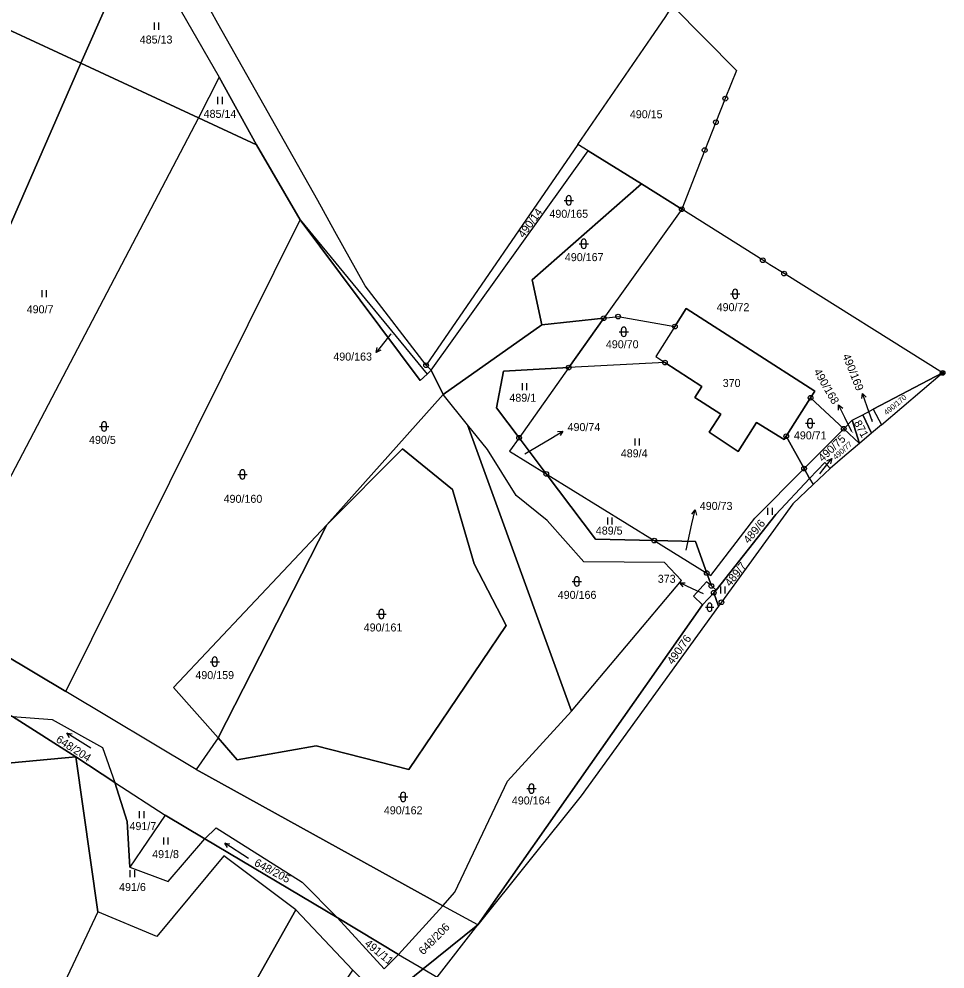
# Model space of a CAD drawing. Extents: x -654083 to -650132, y -1099819 to -1096699.
# Drawn here: x -650329 to -650132.1, y -1099018.6 to -1098816.8 of the extents above; entities that cross this region are included whole.
import ezdxf

# ---------------------------------------------------------------- set-up
doc = ezdxf.new("R2010")
doc.units = 0
for name, color, linetype in [('Geodetické body', 7, 'Continuous'), ('Obvody jako plochy', 7, 'Continuous'), ('Ostatní mapové značky 2', 7, 'Continuous'), ('Parcelní čísla', 7, 'Continuous'), ('Prvky pro prodl_ par_ č_', 7, 'Continuous'), ('Značky kultur', 7, 'Continuous')]:
    doc.layers.add(name, color=color, linetype=linetype)

msp = doc.modelspace()

# ---------------------------------------------------------------- linework, layer by layer
at = {"layer": 'Geodetické body'}
for centre, radius in [((-650178.81, -1098833.68), 0.5), ((-650178.81, -1098833.68), 0.5), ((-650178.81, -1098833.68), 0.5), ((-650178.81, -1098833.68), 0.001), ((-650178.81, -1098833.68), 0.001), ((-650178.81, -1098833.68), 0.001), ((-650180.82, -1098838.69), 0.5), ((-650180.82, -1098838.69), 0.5), ((-650180.82, -1098838.69), 0.5), ((-650180.82, -1098838.69), 0.001), ((-650180.82, -1098838.69), 0.001), ((-650180.82, -1098838.69), 0.001), ((-650183.2, -1098844.61), 0.5), ((-650183.2, -1098844.61), 0.5), ((-650183.2, -1098844.61), 0.5), ((-650183.2, -1098844.61), 0.001), ((-650183.2, -1098844.61), 0.001), ((-650183.2, -1098844.61), 0.001), ((-650188.08, -1098857.17), 0.5), ((-650188.08, -1098857.17), 0.5), ((-650188.08, -1098857.17), 0.001), ((-650188.08, -1098857.17), 0.001), ((-650170.85, -1098868.01), 0.5), ((-650170.85, -1098868.01), 0.5), ((-650170.85, -1098868.01), 0.5), ((-650170.85, -1098868.01), 0.001), ((-650170.85, -1098868.01), 0.001), ((-650170.85, -1098868.01), 0.001), ((-650166.32, -1098870.84), 0.5), ((-650166.32, -1098870.84), 0.5), ((-650166.32, -1098870.84), 0.5), ((-650166.32, -1098870.84), 0.001), ((-650166.32, -1098870.84), 0.001), ((-650166.32, -1098870.84), 0.001), ((-650201.6, -1098880), 0.5), ((-650204.67, -1098880.33), 0.5), ((-650204.67, -1098880.33), 0.001), ((-650201.6, -1098880), 0.001), ((-650189.53, -1098882.1), 0.5), ((-650189.53, -1098882.1), 0.001), ((-650191.65, -1098889.75), 0.5), ((-650242.43, -1098890.34), 0.5), ((-650242.43, -1098890.34), 0.001), ((-650212.1, -1098890.83), 0.5), ((-650212.1, -1098890.83), 0.001), ((-650191.65, -1098889.75), 0.001), ((-650160.68, -1098897.25), 0.5), ((-650160.68, -1098897.25), 0.001), ((-650153.64, -1098903.81), 0.5), ((-650222.66, -1098905.75), 0.5), ((-650222.66, -1098905.75), 0.001), ((-650165.87, -1098905.42), 0.5), ((-650165.87, -1098905.42), 0.001), ((-650153.64, -1098903.81), 0.001), ((-650162.06, -1098912.28), 0.5), ((-650216.87, -1098913.43), 0.5), ((-650216.87, -1098913.43), 0.001), ((-650162.06, -1098912.28), 0.001), ((-650193.92, -1098927.59), 0.5), ((-650193.92, -1098927.59), 0.001), ((-650182.76, -1098934.48), 0.5), ((-650182.76, -1098934.48), 0.001), ((-650181.78, -1098937.23), 0.5), ((-650181.78, -1098937.23), 0.001), ((-650181.27, -1098938.67), 0.5), ((-650181.27, -1098938.67), 0.001), ((-650179.63, -1098940.7), 0.5), ((-650179.63, -1098940.7), 0.001)]:
    msp.add_circle(centre, radius, dxfattribs=at)
at = {"layer": 'Obvody jako plochy'}
for points in [[(-650392.25, -1098712.19), (-650370.94, -1098734.15), (-650344.04, -1098761.89), (-650321.58, -1098776.26), (-650303.75, -1098798.96), (-650286.41, -1098829.11), (-650278.46, -1098843.49), (-650269.18, -1098859.4), (-650242.16, -1098892.21), (-650241.31, -1098891.39), (-650242.43, -1098890.34), (-650255.4, -1098873.46), (-650261.82, -1098861.88), (-650265.44, -1098855.35), (-650286.69, -1098817.71), (-650307.52, -1098779.93), (-650344.53, -1098755.1), (-650385.41, -1098710.25), (-650406.72, -1098697.55), (-650435.86, -1098680.19), (-650437.43, -1098683.57), (-650429.1, -1098689.02), (-650412.28, -1098699.57)], [(-650303.75, -1098798.96), (-650315.83, -1098826.13), (-650340.3, -1098814.8), (-650321.58, -1098776.26)], [(-650286.41, -1098829.11), (-650290.82, -1098837.74), (-650315.83, -1098826.13), (-650303.75, -1098798.96)], [(-650340.3, -1098814.8), (-650315.83, -1098826.13), (-650350.43, -1098905.37), (-650354.89, -1098892.38), (-650356.22, -1098880.84), (-650362.89, -1098862.05)], [(-650194.6, -1098820.78), (-650191.59, -1098816.41), (-650190.04, -1098813.94), (-650176.41, -1098827.71), (-650178.81, -1098833.68), (-650180.82, -1098838.69), (-650183.2, -1098844.61), (-650188.08, -1098857.17), (-650196.62, -1098851.79), (-650207.94, -1098844.8), (-650210.16, -1098843.41)], [(-650290.82, -1098837.74), (-650343.84, -1098938.87), (-650350.47, -1098925.67), (-650353.29, -1098907.45), (-650350.43, -1098905.37), (-650315.83, -1098826.13)], [(-650286.41, -1098829.11), (-650290.82, -1098837.74), (-650278.46, -1098843.49)], [(-650318.99, -1098959.66), (-650269.18, -1098859.4), (-650278.46, -1098843.49), (-650290.82, -1098837.74), (-650343.84, -1098938.87), (-650332.36, -1098951.66)], [(-650241.31, -1098891.39), (-650207.94, -1098844.8), (-650210.16, -1098843.41), (-650242.43, -1098890.34)], [(-650207.94, -1098844.8), (-650196.62, -1098851.79), (-650219.86, -1098872.15), (-650217.81, -1098881.75), (-650238.79, -1098896.58), (-650241.31, -1098891.39)], [(-650196.62, -1098851.79), (-650188.08, -1098857.17), (-650204.67, -1098880.33), (-650217.81, -1098881.75), (-650219.86, -1098872.15)], [(-650132.61, -1098891.97), (-650166.32, -1098870.84), (-650169.33, -1098869.01), (-650170.85, -1098868.01), (-650188.08, -1098857.17), (-650204.67, -1098880.33), (-650201.6, -1098880), (-650189.53, -1098882.1), (-650187.1, -1098878.27), (-650159.77, -1098895.81), (-650160.68, -1098897.25), (-650153.64, -1098903.81), (-650151.87, -1098902.03), (-650149.61, -1098900.85), (-650147.35, -1098899.67)], [(-650241.31, -1098891.39), (-650238.79, -1098896.58), (-650263.55, -1098924.21), (-650296.1, -1098958.82), (-650286.64, -1098969.48), (-650291.27, -1098976.26), (-650318.99, -1098959.66), (-650269.18, -1098859.4), (-650243.7, -1098893.56), (-650242.16, -1098892.21)], [(-650242.16, -1098892.21), (-650243.7, -1098893.56), (-650269.18, -1098859.4)], [(-650159.77, -1098895.81), (-650187.1, -1098878.27), (-650189.53, -1098882.1), (-650193.59, -1098888.49), (-650191.65, -1098889.75), (-650183.79, -1098894.86), (-650185.3, -1098897.17), (-650179.77, -1098900.75), (-650182.25, -1098904.55), (-650176.09, -1098908.67), (-650172.16, -1098902.48), (-650166.31, -1098906.11), (-650165.87, -1098905.42), (-650160.68, -1098897.25)], [(-650160.68, -1098897.25), (-650159.77, -1098895.81), (-650187.1, -1098878.27), (-650189.53, -1098882.1), (-650193.59, -1098888.49), (-650191.65, -1098889.75), (-650183.79, -1098894.86), (-650185.3, -1098897.17), (-650179.77, -1098900.75), (-650182.25, -1098904.55), (-650176.09, -1098908.67), (-650172.16, -1098902.48), (-650166.31, -1098906.11), (-650165.87, -1098905.42)], [(-650193.92, -1098927.59), (-650182.76, -1098934.48), (-650181.78, -1098937.23), (-650182.83, -1098936.33), (-650185.54, -1098939.4), (-650183.63, -1098941.22), (-650231.44, -1099009.27), (-650238.83, -1099005.17), (-650236.28, -1099002.29), (-650225.08, -1098978.72), (-650211.48, -1098963.84), (-650188.1, -1098936.04), (-650191.76, -1098932.25), (-650208.88, -1098932.13), (-650216.7, -1098923.32), (-650223.28, -1098918.04), (-650229.35, -1098908.2), (-650233.6, -1098903.02), (-650238.79, -1098896.58), (-650217.81, -1098881.75), (-650204.67, -1098880.33), (-650212.1, -1098890.83), (-650225.98, -1098891.57), (-650227.48, -1098899.35), (-650222.66, -1098905.75), (-650224.68, -1098908.6), (-650216.87, -1098913.43), (-650206.41, -1098927.31)], [(-650201.6, -1098880), (-650189.53, -1098882.1), (-650193.59, -1098888.49), (-650191.65, -1098889.75), (-650212.1, -1098890.83), (-650204.67, -1098880.33)], [(-650212.1, -1098890.83), (-650222.66, -1098905.75), (-650227.48, -1098899.35), (-650225.98, -1098891.57)], [(-650185.14, -1098927.79), (-650182.76, -1098934.48), (-650181.91, -1098935.01), (-650172.55, -1098922.84), (-650162.06, -1098912.28), (-650165.87, -1098905.42), (-650166.31, -1098906.11), (-650172.16, -1098902.48), (-650176.09, -1098908.67), (-650182.25, -1098904.55), (-650179.77, -1098900.75), (-650185.3, -1098897.17), (-650183.79, -1098894.86), (-650191.65, -1098889.75), (-650212.1, -1098890.83), (-650222.66, -1098905.75), (-650216.87, -1098913.43), (-650193.92, -1098927.59)], [(-650145.59, -1098902.96), (-650132.61, -1098891.97), (-650147.35, -1098899.67)], [(-650236.28, -1099002.29), (-650225.08, -1098978.72), (-650211.48, -1098963.84), (-650233.6, -1098903.02), (-650238.79, -1098896.58), (-650263.55, -1098924.21), (-650247.45, -1098908.09), (-650236.8, -1098916.75), (-650232.19, -1098932.55), (-650225.42, -1098945.64), (-650246.1, -1098976.25), (-650265.78, -1098971.2), (-650282.58, -1098974.18), (-650286.64, -1098969.48), (-650291.27, -1098976.26), (-650238.83, -1099005.17)], [(-650162.06, -1098912.28), (-650153.64, -1098903.81), (-650160.68, -1098897.25), (-650165.87, -1098905.42)], [(-650147.35, -1098899.67), (-650145.59, -1098902.96), (-650147.72, -1098904.77), (-650149.61, -1098900.85)], [(-650149.61, -1098900.85), (-650147.72, -1098904.77), (-650150.29, -1098906.94), (-650151.87, -1098902.03)], [(-650233.6, -1098903.02), (-650211.48, -1098963.84), (-650188.1, -1098936.04), (-650191.76, -1098932.25), (-650208.88, -1098932.13), (-650216.7, -1098923.32), (-650223.28, -1098918.04), (-650229.35, -1098908.2)], [(-650151.87, -1098902.03), (-650150.29, -1098906.94), (-650153.64, -1098903.81)], [(-650216.87, -1098913.43), (-650222.66, -1098905.75), (-650224.68, -1098908.6)], [(-650153.64, -1098903.81), (-650150.29, -1098906.94), (-650153.43, -1098909.6), (-650156.55, -1098912.24), (-650157.68, -1098910.97), (-650160.89, -1098914.38), (-650162.06, -1098912.28)], [(-650335.57, -1098964.86), (-650330.32, -1098965), (-650316.9, -1098973.53), (-650333.65, -1098975.09), (-650360.84, -1098952.04), (-650372.26, -1098940.76), (-650364.74, -1098930.54), (-650370.96, -1098915), (-650366.09, -1098906.14), (-650364.76, -1098905.94), (-650361.75, -1098925.45), (-650358.42, -1098934.08), (-650363.88, -1098938.56), (-650351.43, -1098953.23)], [(-650268.77, -1099000.15), (-650261.34, -1099007.71), (-650248.3, -1099015.54), (-650238.83, -1099005.17), (-650291.27, -1098976.26), (-650318.99, -1098959.66), (-650332.36, -1098951.66), (-650343.84, -1098938.87), (-650350.47, -1098925.67), (-650353.29, -1098907.45), (-650362.5, -1098913.83), (-650357.38, -1098933.23), (-650358.42, -1098934.08), (-650354.09, -1098945.27), (-650349.55, -1098949.67), (-650340.24, -1098958.69), (-650330.32, -1098965), (-650321.9, -1098965.62), (-650311.24, -1098971.58), (-650308.57, -1098978.96), (-650297.89, -1098985.94), (-650289.44, -1098990.97), (-650287.08, -1098988.66)], [(-650225.42, -1098945.64), (-650232.19, -1098932.55), (-650236.8, -1098916.75), (-650247.45, -1098908.09), (-650263.55, -1098924.21), (-650286.64, -1098969.48), (-650282.58, -1098974.18), (-650265.78, -1098971.2), (-650246.1, -1098976.25)], [(-650157.68, -1098910.97), (-650160.89, -1098914.38), (-650160.16, -1098915.68), (-650156.55, -1098912.24)], [(-650216.87, -1098913.43), (-650193.92, -1098927.59), (-650206.41, -1098927.31)], [(-650162.06, -1098912.28), (-650160.89, -1098914.38), (-650168.06, -1098922.02), (-650180.75, -1098938.11), (-650181.78, -1098937.23), (-650182.76, -1098934.48), (-650181.91, -1098935.01), (-650172.55, -1098922.84)], [(-650160.89, -1098914.38), (-650160.16, -1098915.68), (-650164.49, -1098919.8), (-650179.63, -1098940.7), (-650180.24, -1098941.54), (-650181.27, -1098938.67), (-650180.75, -1098938.11), (-650168.06, -1098922.02)], [(-650296.1, -1098958.82), (-650286.64, -1098969.48), (-650263.55, -1098924.21)], [(-650193.92, -1098927.59), (-650182.76, -1098934.48), (-650185.14, -1098927.79)], [(-650181.27, -1098938.67), (-650180.75, -1098938.11), (-650181.78, -1098937.23), (-650182.83, -1098936.33), (-650185.54, -1098939.4), (-650183.63, -1098941.22)], [(-650183.63, -1098941.22), (-650181.27, -1098938.67), (-650180.75, -1098938.11), (-650181.78, -1098937.23), (-650182.83, -1098936.33), (-650185.54, -1098939.4)], [(-650181.27, -1098938.67), (-650180.24, -1098941.54), (-650209.44, -1098981.84), (-650231.44, -1099009.27), (-650183.63, -1098941.22)], [(-650308.57, -1098978.96), (-650316.9, -1098973.53), (-650330.32, -1098965), (-650321.9, -1098965.62), (-650311.24, -1098971.58)], [(-650312.23, -1099006.49), (-650351.95, -1099090.56), (-650356.09, -1099087.51), (-650362.41, -1099078.79), (-650379.8, -1099066.99), (-650333.65, -1098975.09), (-650316.9, -1098973.53)], [(-650305.43, -1098996.97), (-650297.22, -1099000.04), (-650289.44, -1098990.97), (-650261.34, -1099007.71), (-650251.34, -1099018.62), (-650248.3, -1099015.54), (-650243.03, -1099018.62), (-650251.52, -1099025.46), (-650257.99, -1099018.84), (-650270.13, -1099006.07), (-650285.42, -1098994.55), (-650299.64, -1099011.71), (-650312.23, -1099006.49), (-650316.9, -1098973.53), (-650308.57, -1098978.96), (-650305.97, -1098987.31)], [(-650297.89, -1098985.94), (-650305.43, -1098996.97), (-650305.97, -1098987.31), (-650308.57, -1098978.96)], [(-650297.89, -1098985.94), (-650305.43, -1098996.97), (-650297.22, -1099000.04), (-650289.44, -1098990.97)], [(-650261.34, -1099007.71), (-650289.44, -1098990.97), (-650287.08, -1098988.66), (-650268.77, -1099000.15)], [(-650299.64, -1099011.71), (-650312.23, -1099006.49), (-650351.95, -1099090.56), (-650327.69, -1099108.43), (-650270.13, -1099006.07), (-650285.42, -1098994.55)], [(-650270.13, -1099006.07), (-650327.69, -1099108.43), (-650315.33, -1099088.71), (-650307.84, -1099084.7), (-650291.45, -1099065.78), (-650282.84, -1099050.59), (-650262.61, -1099025.81), (-650257.99, -1099018.84)], [(-650243.03, -1099018.62), (-650231.44, -1099009.27), (-650238.83, -1099005.17), (-650248.3, -1099015.54)], [(-650251.34, -1099018.62), (-650248.3, -1099015.54), (-650261.34, -1099007.71)], [(-650240.07, -1099020.38), (-650231.44, -1099009.27), (-650243.03, -1099018.62)], [(-650262.61, -1099025.81), (-650257.99, -1099018.84), (-650251.52, -1099025.46), (-650243.03, -1099018.62), (-650240.07, -1099020.38), (-650264.38, -1099059.77), (-650307.62, -1099123.21), (-650327.69, -1099108.43), (-650315.33, -1099088.71), (-650307.84, -1099084.7), (-650291.45, -1099065.78), (-650282.84, -1099050.59)]]:
    msp.add_lwpolyline(points, close=True, dxfattribs=at)
at = {"layer": 'Ostatní mapové značky 2'}
for radius in [0.5, 0.3, 0.15]:
    msp.add_circle((-650132.61, -1098891.97), radius, dxfattribs=at)
at = {"layer": 'Prvky pro prodl_ par_ č_'}
for p, q in [((-650251.21, -1098885.28), (-650253.06, -1098887.64)), ((-650249.9, -1098883.62), (-650251.21, -1098885.28)), ((-650148.68, -1098899.15), (-650149.68, -1098896.32)), ((-650153.41, -1098901.44), (-650154.73, -1098898.75)), ((-650147.55, -1098902.34), (-650148.68, -1098899.15)), ((-650151.93, -1098904.47), (-650153.41, -1098901.44)), ((-650215.92, -1098905.86), (-650213.35, -1098904.32)), ((-650221.4, -1098909.15), (-650215.92, -1098905.86)), ((-650158.05, -1098912.54), (-650156.2, -1098910.18)), ((-650158.71, -1098913.39), (-650158.05, -1098912.54)), ((-650185.9, -1098924), (-650185.24, -1098921.07)), ((-650187.16, -1098929.59), (-650185.9, -1098924)), ((-650185.77, -1098937.82), (-650188.49, -1098936.56)), ((-650183.44, -1098938.9), (-650185.77, -1098937.82))]:
    msp.add_line(p, q, dxfattribs=at)
for points in [[(-650252.05, -1098887.16), (-650253.06, -1098887.64), (-650252.84, -1098886.54)], [(-650149.82, -1098897.43), (-650149.68, -1098896.32), (-650148.88, -1098897.1)], [(-650154.74, -1098899.86), (-650154.73, -1098898.75), (-650153.84, -1098899.42)], [(-650214.46, -1098904.4), (-650213.35, -1098904.32), (-650213.95, -1098905.26)], [(-650157.21, -1098910.66), (-650156.2, -1098910.18), (-650156.42, -1098911.27)], [(-650185.95, -1098921.94), (-650185.24, -1098921.07), (-650184.97, -1098922.16)], [(-650187.79, -1098937.43), (-650188.49, -1098936.56), (-650187.37, -1098936.53)]]:
    msp.add_lwpolyline(points, dxfattribs=at)
at = {"layer": 'Značky kultur'}
for p, q in [((-650300.23, -1098817.53), (-650300.23, -1098819.03)), ((-650299.2, -1098819.03), (-650299.2, -1098817.53)), ((-650286.73, -1098833.32), (-650286.73, -1098834.82)), ((-650285.7, -1098834.82), (-650285.7, -1098833.32)), ((-650213.1, -1098855.29), (-650211.1, -1098855.29)), ((-650212.6, -1098855.79), (-650212.6, -1098854.79)), ((-650211.6, -1098855.79), (-650211.6, -1098854.79)), ((-650209.89, -1098864.51), (-650207.89, -1098864.51)), ((-650209.39, -1098865.01), (-650209.39, -1098864.01)), ((-650208.39, -1098865.01), (-650208.39, -1098864.01)), ((-650324.1, -1098874.34), (-650324.1, -1098875.84)), ((-650323.08, -1098875.84), (-650323.08, -1098874.34)), ((-650177.7, -1098875.18), (-650175.7, -1098875.18)), ((-650177.2, -1098875.68), (-650177.2, -1098874.68)), ((-650176.2, -1098875.68), (-650176.2, -1098874.68)), ((-650201.4, -1098883.21), (-650199.4, -1098883.21)), ((-650200.9, -1098883.71), (-650200.9, -1098882.71)), ((-650199.9, -1098883.71), (-650199.9, -1098882.71)), ((-650222.01, -1098894.15), (-650222.01, -1098895.65)), ((-650220.98, -1098895.65), (-650220.98, -1098894.15)), ((-650311.88, -1098903.33), (-650309.88, -1098903.33)), ((-650311.38, -1098903.83), (-650311.38, -1098902.83)), ((-650310.38, -1098903.83), (-650310.38, -1098902.83)), ((-650161.79, -1098902.67), (-650159.79, -1098902.67)), ((-650161.29, -1098903.17), (-650161.29, -1098902.17)), ((-650160.29, -1098903.17), (-650160.29, -1098902.17)), ((-650198.08, -1098905.86), (-650198.08, -1098907.36)), ((-650197.06, -1098907.36), (-650197.06, -1098905.86)), ((-650282.47, -1098913.52), (-650280.47, -1098913.52)), ((-650281.97, -1098914.02), (-650281.97, -1098913.02)), ((-650280.97, -1098914.02), (-650280.97, -1098913.02)), ((-650169.82, -1098920.65), (-650169.82, -1098922.15)), ((-650168.8, -1098922.15), (-650168.8, -1098920.65)), ((-650203.87, -1098922.69), (-650203.87, -1098924.19)), ((-650202.84, -1098924.19), (-650202.84, -1098922.69)), ((-650210.86, -1098936.77), (-650210.86, -1098935.77)), ((-650209.86, -1098936.77), (-650209.86, -1098935.77)), ((-650211.36, -1098936.27), (-650209.36, -1098936.27)), ((-650179.85, -1098937.35), (-650179.85, -1098938.85)), ((-650178.83, -1098938.85), (-650178.83, -1098937.35)), ((-650183.01, -1098941.75), (-650181.23, -1098941.75)), ((-650182.57, -1098942.2), (-650182.57, -1098941.31)), ((-650181.68, -1098942.2), (-650181.68, -1098941.31)), ((-650252.93, -1098943.2), (-650250.93, -1098943.2)), ((-650252.43, -1098943.7), (-650252.43, -1098942.7)), ((-650251.43, -1098943.7), (-650251.43, -1098942.7)), ((-650288.35, -1098953.32), (-650286.35, -1098953.32)), ((-650287.85, -1098953.82), (-650287.85, -1098952.82)), ((-650286.85, -1098953.82), (-650286.85, -1098952.82)), ((-650313.69, -1098971.69), (-650318.79, -1098968.51)), ((-650220.99, -1098980.29), (-650218.99, -1098980.29)), ((-650220.49, -1098980.79), (-650220.49, -1098979.79)), ((-650219.49, -1098980.79), (-650219.49, -1098979.79)), ((-650248.27, -1098982.05), (-650246.27, -1098982.05)), ((-650247.77, -1098982.55), (-650247.77, -1098981.55)), ((-650246.77, -1098982.55), (-650246.77, -1098981.55)), ((-650303.39, -1098985.06), (-650303.39, -1098986.56)), ((-650302.36, -1098986.56), (-650302.36, -1098985.06)), ((-650298.26, -1098990.69), (-650298.26, -1098992.19)), ((-650297.23, -1098992.19), (-650297.23, -1098990.69)), ((-650280.17, -1098995.11), (-650285.23, -1098991.87)), ((-650305.38, -1098997.61), (-650305.38, -1098999.11)), ((-650304.35, -1098999.11), (-650304.35, -1098997.61))]:
    msp.add_line(p, q, dxfattribs=at)
for points in [[(-650318.2, -1098969.47), (-650318.79, -1098968.51), (-650317.67, -1098968.62)], [(-650284.65, -1098992.83), (-650285.23, -1098991.87), (-650284.11, -1098991.99)]]:
    msp.add_lwpolyline(points, dxfattribs=at)
for centre, radius, start, end in [((-650212.1, -1098854.79), 0.5, 0, 180), ((-650212.1, -1098855.79), 0.5, 180, 0), ((-650208.89, -1098864.01), 0.5, 0, 180), ((-650208.89, -1098865.01), 0.5, 180, 0), ((-650176.7, -1098874.68), 0.5, 0, 180), ((-650176.7, -1098875.68), 0.5, 180, 0), ((-650200.4, -1098882.71), 0.5, 0, 180), ((-650200.4, -1098883.71), 0.5, 180, 0), ((-650160.79, -1098902.17), 0.5, 0, 180), ((-650310.88, -1098902.83), 0.5, 0, 180), ((-650160.79, -1098903.17), 0.5, 180, 0), ((-650310.88, -1098903.83), 0.5, 180, 0), ((-650281.47, -1098913.02), 0.5, 0, 180), ((-650281.47, -1098914.02), 0.5, 180, 0), ((-650210.36, -1098935.77), 0.5, 0, 180), ((-650210.36, -1098936.77), 0.5, 180, 0), ((-650182.12, -1098941.31), 0.445, 0, 180), ((-650251.93, -1098942.7), 0.5, 0, 180), ((-650251.93, -1098943.7), 0.5, 180, 0), ((-650182.12, -1098942.2), 0.445, 180, 0), ((-650287.35, -1098952.82), 0.5, 0, 180), ((-650287.35, -1098953.82), 0.5, 180, 0), ((-650219.99, -1098979.79), 0.5, 0, 180), ((-650247.27, -1098981.55), 0.5, 0, 180), ((-650219.99, -1098980.79), 0.5, 180, 0), ((-650247.27, -1098982.55), 0.5, 180, 0)]:
    msp.add_arc(centre, radius, start, end, dxfattribs=at)

# ---------------------------------------------------------------- texts
at = {"layer": 'Parcelní čísla'}
for s, height, p in [('485/13', 1.7, (-650303.29, -1098821.97)), ('485/14', 1.7, (-650289.71, -1098837.76)), ('490/15', 1.7, (-650199.1, -1098837.84)), ('490/165', 1.7, (-650216.2, -1098858.99)), ('490/167', 1.7, (-650212.92, -1098868.21)), ('490/72', 1.7, (-650180.65, -1098878.84)), ('490/7', 1.7, (-650327.32, -1098879.29)), ('490/70', 1.7, (-650204.2, -1098886.72)), ('370', 1.7, (-650179.36, -1098894.95)), ('489/1', 1.7, (-650224.71, -1098898.08)), ('490/5', 1.7, (-650314.07, -1098907.03)), ('490/71', 1.7, (-650164.23, -1098906.08)), ('490/74', 0.1, (-650221.61, -1098909.15)), ('489/4', 1.7, (-650201.03, -1098909.9)), ('490/77', 0.1, (-650158.92, -1098913.39)), ('490/160', 1.7, (-650285.46, -1098919.56)), ('489/5', 1.7, (-650206.34, -1098926.31)), ('490/73', 0.1, (-650187.38, -1098929.59)), ('490/166', 1.7, (-650214.43, -1098939.97)), ('373', 0.1, (-650183.55, -1098938.9)), ('490/161', 1.7, (-650255.68, -1098946.9)), ('490/159', 1.7, (-650291.46, -1098957.02)), ('490/164', 1.7, (-650224.19, -1098983.66)), ('490/162', 1.7, (-650251.4, -1098985.75)), ('491/7', 1.7, (-650305.47, -1098989.1)), ('491/8', 1.7, (-650300.65, -1098995.06)), ('491/6', 1.7, (-650307.68, -1099002.05))]:
    msp.add_text(s, height=height, dxfattribs=at).set_placement(p)
for s, height, rotation, p in [('490/14', 1.7, 53.973, (-650221.67, -1098863.4)), ('490/163', 0.1, 306.414, (-650249.9, -1098883.62)), ('490/170', 1.14, 39.897, (-650144.52, -1098901.01)), ('871', 1.7, 298.368, (-650151.56, -1098902.58)), ('490/169', 0.1, 80.064, (-650147.55, -1098902.34)), ('490/75', 1.7, 43.587, (-650158.11, -1098910.96)), ('490/168', 0.1, 312.777, (-650151.93, -1098904.47)), ('489/6', 1.7, 50.013, (-650173.86, -1098928.35)), ('489/7', 1.7, 51.165, (-650177.77, -1098937.47)), ('490/76', 1.7, 54.603, (-650189.97, -1098954.07)), ('648/204', 1.7, 327.231, (-650321.25, -1098970.24)), ('648/205', 1.7, 332.001, (-650279.11, -1098996.57)), ('648/206', 1.7, 45.639, (-650243, -1099015.74)), ('491/11', 1.7, 321.003, (-650255.63, -1099013.49))]:
    msp.add_text(s, height=height, rotation=rotation, dxfattribs=at).set_placement(p)
at = {"layer": 'Prvky pro prodl_ par_ č_'}
for s, p in [('490/163', (-650262.14, -1098889.34)), ('490/74', (-650212.35, -1098904.32)), ('490/73', (-650184.24, -1098921.07)), ('373', (-650193.17, -1098936.56))]:
    msp.add_text(s, height=1.7, dxfattribs=at).set_placement(p)
for s, height, rotation, p in [('490/169', 1.7, 291.672, (-650153.94, -1098888.3)), ('490/168', 1.7, 299.826, (-650160.08, -1098891.66)), ('490/77', 1.14, 41.58, (-650155.31, -1098910.46))]:
    msp.add_text(s, height=height, rotation=rotation, dxfattribs=at).set_placement(p)

doc.saveas('drawing.dxf')
